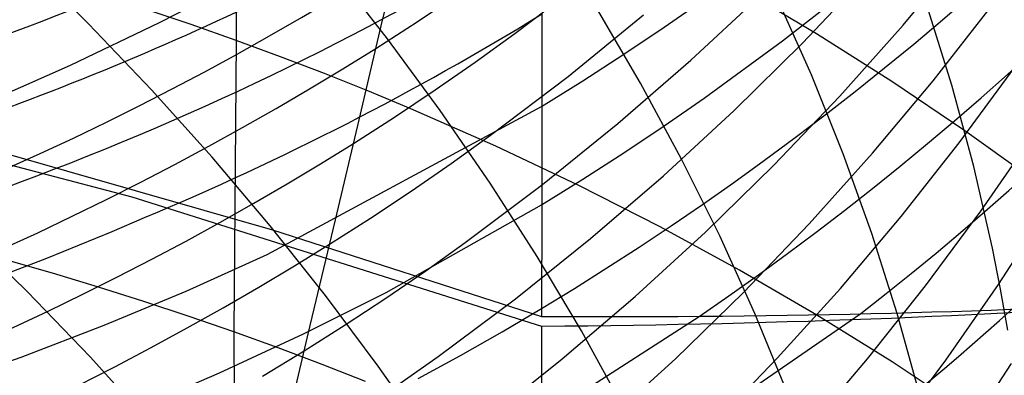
# Model space of a CAD drawing. Extents: x -383 to 1849, y -1185 to -529.
# Tile 392 of 656: x 256 to 260.81, y -944.71 to -942.97. Entities that reach past the tile are written whole.
import ezdxf

# ---------------------------------------------------------------- set-up
doc = ezdxf.new("R2010")
doc.units = 0
doc.layers.add('PREDEFINITO', color=7, linetype='CONTINUOUS')

msp = doc.modelspace()

# ---------------------------------------------------------------- linework, layer by layer
at = {"layer": 'PREDEFINITO'}
for p, q in [((257.0541000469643, -941.6726084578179, 645.6172809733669), (257.0535658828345, -943.0719505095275, 647.0651374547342)), ((257.7631921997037, -943.0004311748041, 552.6679394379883), (257.8657971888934, -942.5707506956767, 554.1432428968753)), ((260.3113441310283, -942.997435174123, 544.2175024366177), (260.6092417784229, -942.6405794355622, 544.060527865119)), ((256.3338249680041, -942.9916211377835, 509.456151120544), (256.0151609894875, -942.6759173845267, 509.2543469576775)), ((257.7941496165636, -943.0646060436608, 511.7956848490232), (257.5247969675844, -942.7205452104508, 511.5704245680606)), ((256.6805669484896, -942.984570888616, 555.8788508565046), (257.1081275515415, -942.7610894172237, 555.8100341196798)), ((258.4155923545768, -943.0387994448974, 551.0423017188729), (258.7945966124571, -942.7506129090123, 550.9374400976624)), ((259.7220414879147, -943.0738352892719, 600.8072054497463), (260.0937481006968, -942.7818504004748, 600.9277565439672)), ((259.8199146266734, -943.0854927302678, 545.9974539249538), (260.1421228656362, -942.7457033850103, 545.8541503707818)), ((259.8889119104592, -943.0399506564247, 644.314532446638), (259.511556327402, -942.8159320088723, 644.5300416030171)), ((257.9380253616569, -942.9811629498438, 552.662318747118), (258.136611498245, -942.8478816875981, 552.6162524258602)), ((259.1451459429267, -943.0070148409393, 599.2063313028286), (259.3399950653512, -942.870905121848, 599.2598071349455)), ((259.2742542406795, -943.1688135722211, 547.7447954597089), (259.6197923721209, -942.847926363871, 547.615187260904)), ((259.863060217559, -943.2399741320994, 516.4482596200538), (259.6924763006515, -942.8569755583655, 516.1958370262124)), ((256.8349139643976, -942.9950348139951, 647.1400308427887), (256.6143491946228, -942.920806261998, 647.2120756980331)), ((259.0286292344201, -943.2802103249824, 514.2199753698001), (258.8136962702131, -942.912620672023, 513.976375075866)), ((260.5493692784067, -943.2904569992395, 518.7076987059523), (260.4258906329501, -942.8947356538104, 518.4491024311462)), ((260.4587530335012, -943.2690254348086, 542.5722474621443), (260.7436218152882, -942.9055367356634, 542.4040795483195)), ((258.5470430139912, -942.9378645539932, 597.6196079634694), (258.5467850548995, -943.391028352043, 599.051391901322)), ((258.6752355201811, -943.2475025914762, 549.4601093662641), (259.0429245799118, -942.9481212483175, 549.3444239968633)), ((256.2449564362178, -943.1936030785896, 555.9447904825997), (256.6805669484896, -942.984570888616, 555.8788508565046)), ((256.6410136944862, -943.3139384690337, 509.6655271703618), (256.3338249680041, -942.9916211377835, 509.456151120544)), ((257.0535658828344, -943.0719505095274, 647.065137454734), (256.8349139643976, -942.9950348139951, 647.1400308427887)), ((257.6543829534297, -943.4599272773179, 551.2010238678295), (257.7631921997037, -943.0004311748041, 552.6679394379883)), ((257.7369716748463, -943.1109373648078, 552.7075862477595), (257.9380253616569, -942.9811629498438, 552.662318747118)), ((258.9478008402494, -943.1398390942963, 599.1540173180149), (259.1451459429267, -943.0070148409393, 599.2063313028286)), ((260.0014549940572, -943.3445135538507, 544.3717722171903), (260.3113441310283, -942.997435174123, 544.2175024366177)), ((257.0535658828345, -943.0719505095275, 647.0651374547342), (257.0428555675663, -944.4946045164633, 648.4874757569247)), ((257.2702413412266, -943.1515481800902, 646.9873993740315), (257.0535658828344, -943.0719505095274, 647.065137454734)), ((258.0506914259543, -943.4139275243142, 512.0273822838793), (257.7941496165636, -943.0646060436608, 511.7956848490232)), ((258.222233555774, -943.1779506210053, 551.093542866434), (258.4155923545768, -943.0387994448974, 551.0423017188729)), ((259.3399802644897, -943.3534564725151, 600.6912878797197), (259.7220414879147, -943.0738352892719, 600.8072054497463)), ((260.2562573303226, -943.2726613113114, 644.0900747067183), (259.8889119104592, -943.0399506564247, 644.314532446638)), ((259.4862289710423, -943.4145466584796, 546.1378335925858), (259.8199146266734, -943.0854927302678, 545.9974539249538)), ((257.4848975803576, -943.2337948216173, 646.9068499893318), (257.2702413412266, -943.1515481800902, 646.9873993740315)), ((258.7479908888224, -943.26932065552, 599.1028867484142), (258.9478008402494, -943.1398390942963, 599.1540173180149)), ((258.9177143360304, -943.4779513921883, 547.8712856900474), (259.2742542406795, -943.1688135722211, 547.7447954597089)), ((255.8018411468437, -943.3881559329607, 556.0078221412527), (256.2449564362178, -943.1936030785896, 555.9447904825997)), ((258.0263441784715, -943.313728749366, 551.143966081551), (258.222233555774, -943.1779506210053, 551.093542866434)), ((260.5854380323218, -943.5713211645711, 540.9218630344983), (260.8570058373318, -943.2024066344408, 540.7427917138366)), ((254.3646934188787, -943.2624269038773, 591.6611709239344), (256.5440294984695, -943.8363103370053, 596.8578711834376)), ((257.6974970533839, -943.3186504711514, 646.8235300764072), (257.4848975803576, -943.2337948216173, 646.9068499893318)), ((258.2970632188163, -943.5341508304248, 549.5725406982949), (258.6752355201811, -943.2475025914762, 549.4601093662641)), ((260.0185451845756, -943.6258036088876, 516.7052068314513), (259.863060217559, -943.2399741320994, 516.4482596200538)), ((256.9364025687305, -943.6425005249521, 509.8822306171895), (256.6410136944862, -943.3139384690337, 509.6655271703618)), ((257.8279546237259, -943.4460750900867, 551.1935527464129), (258.0263441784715, -943.313728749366, 551.143966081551)), ((258.5457472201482, -943.3954022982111, 599.0529611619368), (258.7479908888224, -943.26932065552, 599.1028867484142)), ((259.2294377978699, -943.6516774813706, 514.468923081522), (259.0286292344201, -943.2802103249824, 514.2199753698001)), ((260.1616377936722, -943.6232367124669, 542.7377716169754), (260.4587530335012, -943.2690254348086, 542.5722474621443)), ((260.6132909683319, -943.513737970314, 643.8569879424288), (260.2562573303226, -943.2726613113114, 644.0900747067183)), ((260.656746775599, -943.6878905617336, 518.9700008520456), (260.5493692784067, -943.2904569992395, 518.7076987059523)), ((257.9080022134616, -943.4060751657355, 646.7374804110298), (257.6974970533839, -943.3186504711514, 646.8235300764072)), ((259.1451445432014, -943.4884887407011, 600.6351234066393), (259.3399802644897, -943.3534564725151, 600.6912878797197)), ((259.6798146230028, -943.6813580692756, 544.5231475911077), (260.0014549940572, -943.3445135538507, 544.3717722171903)), ((257.2051819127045, -944.1167285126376, 598.7640438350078), (258.5457472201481, -943.3954022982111, 599.0529611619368)), ((258.3225794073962, -943.588471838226, 646.5573549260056), (257.9080022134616, -943.4060751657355, 646.7374804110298)), ((258.5467850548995, -943.391028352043, 599.051391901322), (258.5463173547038, -943.8715714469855, 600.4732832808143)), ((257.6270952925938, -943.5749309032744, 551.2422842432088), (257.8279546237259, -943.4460750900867, 551.1935527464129)), ((258.2941008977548, -943.7681371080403, 512.2652782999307), (258.0506914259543, -943.4139275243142, 512.0273822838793)), ((259.1413077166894, -943.7324059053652, 546.2751101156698), (259.4862289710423, -943.4145466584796, 546.1378335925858)), ((257.538602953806, -943.947823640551, 549.7441104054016), (257.6543829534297, -943.4599272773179, 551.2010238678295)), ((258.5504129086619, -943.7748732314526, 547.9944874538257), (258.9177143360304, -943.4779513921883, 547.8712856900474)), ((258.9478136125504, -943.6202597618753, 600.5801854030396), (259.1451445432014, -943.4884887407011, 600.6351234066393)), ((258.1041214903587, -943.6725534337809, 549.6274860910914), (258.2970632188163, -943.5341508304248, 549.5725406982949)), ((260.9597112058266, -943.7628546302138, 643.6155917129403), (260.6132909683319, -943.513737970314, 643.8569879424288)), ((260.6905772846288, -943.9052267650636, 539.2693170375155), (260.9485350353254, -943.5320640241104, 539.0796448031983)), ((255.8371990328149, -943.5988855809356, 595.0117261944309), (257.2311486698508, -943.9964172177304, 598.487458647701)), ((258.7283287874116, -943.7806651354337, 646.366799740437), (258.3225794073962, -943.588471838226, 646.5573549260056)), ((260.3013746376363, -943.9314628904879, 541.0983791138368), (260.5854380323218, -943.5713211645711, 540.9218630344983)), ((257.2196669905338, -943.9769384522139, 510.1060169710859), (256.9364025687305, -943.6425005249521, 509.8822306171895)), ((258.748018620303, -943.7487127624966, 600.5264965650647), (258.9478136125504, -943.6202597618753, 600.5801854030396)), ((259.4158027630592, -944.0266446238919, 514.7229846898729), (259.2294377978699, -943.6516774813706, 514.468923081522)), ((259.8525151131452, -943.9677151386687, 542.9004511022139), (260.1616377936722, -943.6232367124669, 542.7377716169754)), ((260.158612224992, -944.0140824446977, 516.9664515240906), (260.0185451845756, -943.6258036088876, 516.7052068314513)), ((257.9086497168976, -943.807596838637, 549.681557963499), (258.1041214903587, -943.6725534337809, 549.6274860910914)), ((259.3466632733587, -944.0075122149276, 544.6714389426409), (259.6798146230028, -943.6813580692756, 544.5231475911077)), ((260.7477029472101, -944.086646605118, 519.2357849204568), (260.656746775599, -943.6878905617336, 518.9700008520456)), ((258.7853926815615, -944.038611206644, 546.4091042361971), (259.1413077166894, -943.7324059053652, 546.2751101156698)), ((258.1725902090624, -944.0591124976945, 548.1142302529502), (258.5504129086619, -943.7748732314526, 547.9944874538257)), ((258.524056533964, -944.1268622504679, 512.5091343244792), (258.2941008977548, -943.7681371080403, 512.2652782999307)), ((258.5457907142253, -943.8737909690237, 600.4740795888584), (258.748018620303, -943.7487127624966, 600.5264965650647)), ((259.1249499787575, -943.9823353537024, 646.1661410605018), (258.7283287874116, -943.7806651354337, 646.366799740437)), ((256.5440294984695, -943.8363103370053, 596.8578711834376), (258.5457720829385, -944.4669805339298, 602.1190329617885)), ((257.710678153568, -943.9392224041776, 549.7347363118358), (257.9086497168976, -943.807596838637, 549.681557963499)), ((257.786966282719, -944.3016535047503, 600.2935631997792), (258.5457907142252, -943.8737909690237, 600.4740795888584)), ((258.5463173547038, -943.8715714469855, 600.4732832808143), (258.5458289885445, -944.4190929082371, 601.9910002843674)), ((260.7765274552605, -944.2633052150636, 537.6099939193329), (261.0206645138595, -943.8861823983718, 537.4096383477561)), ((257.5102370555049, -944.0673714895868, 549.7870011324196), (257.710678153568, -943.9392224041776, 549.7347363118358)), ((260.0050536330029, -944.282380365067, 541.2721292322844), (260.3013746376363, -943.9314628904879, 541.0983791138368)), ((260.4198828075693, -944.2701210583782, 539.4565442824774), (260.6905772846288, -943.9052267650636, 539.2693170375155)), ((256.0334796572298, -944.298292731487, 508.0100571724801), (255.7141867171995, -943.9862148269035, 507.8034185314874)), ((257.4904823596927, -944.3168833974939, 510.3366417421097), (257.2196669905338, -943.9769384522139, 510.1060169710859)), ((257.4157964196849, -944.4635415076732, 548.2981203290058), (257.538602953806, -943.947823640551, 549.7441104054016)), ((259.5121426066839, -944.1931627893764, 645.9557050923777), (259.1249499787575, -943.9823353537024, 646.1661410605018)), ((259.5316240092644, -944.3020052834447, 543.0600850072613), (259.8525151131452, -943.9677151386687, 542.9004511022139)), ((257.2311486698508, -943.9964172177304, 598.487458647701), (258.5458289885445, -944.4190929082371, 601.9910002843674)), ((259.0022412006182, -944.3225194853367, 544.8164566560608), (259.3466632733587, -944.0075122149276, 544.6714389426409)), ((259.5874049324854, -944.4047342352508, 514.9819266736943), (259.4158027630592, -944.0266446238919, 514.7229846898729)), ((260.2829423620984, -944.4044290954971, 517.2317665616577), (260.158612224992, -944.0140824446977, 516.9664515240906)), ((256.1576059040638, -944.2080648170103, 648.7762538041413), (255.7045614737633, -944.0805944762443, 648.9032502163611)), ((257.9798084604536, -944.196330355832, 548.1727512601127), (258.1725902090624, -944.0591124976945, 548.1142302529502)), ((258.4187256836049, -944.3327032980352, 546.5396366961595), (258.7853926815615, -944.038611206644, 546.4091042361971)), ((256.8105664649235, -944.2953161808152, 598.6913893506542), (257.2051819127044, -944.1167285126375, 598.7640438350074)), ((258.74023683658, -944.4897304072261, 512.7587117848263), (258.524056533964, -944.1268622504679, 512.5091343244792)), ((260.7869229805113, -944.2863987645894, 519.3699126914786), (260.7477029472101, -944.086646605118, 519.2357849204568)), ((256.3816256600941, -944.2757471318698, 648.7084129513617), (256.1576059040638, -944.2080648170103, 648.7762538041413)), ((257.7844864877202, -944.3302025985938, 548.2303435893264), (257.9798084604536, -944.196330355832, 548.1727512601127)), ((259.889606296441, -944.4128277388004, 645.7358180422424), (259.5121426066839, -944.1931627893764, 645.9557050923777)), ((256.6038860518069, -944.3460633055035, 648.6376721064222), (256.3816256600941, -944.2757471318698, 648.7084129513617)), ((260.1366875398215, -944.6263020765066, 539.6411074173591), (260.4198828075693, -944.2701210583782, 539.4565442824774)), ((260.5193991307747, -944.6326445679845, 537.8080307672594), (260.7765274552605, -944.2633052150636, 537.6099939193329)), ((256.3413192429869, -944.6168301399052, 508.2244377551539), (256.0334796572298, -944.298292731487, 508.0100571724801)), ((256.4099640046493, -944.4625964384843, 598.622780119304), (256.8105664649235, -944.2953161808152, 598.6913893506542)), ((257.3838848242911, -944.5044918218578, 600.2072026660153), (257.786966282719, -944.3016535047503, 600.2935631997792)), ((257.7485240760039, -944.6619665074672, 510.5738604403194), (257.4904823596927, -944.3168833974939, 510.3366417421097)), ((258.6467886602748, -944.6259233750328, 544.9580111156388), (259.0022412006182, -944.3225194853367, 544.8164566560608)), ((259.1992034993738, -944.6256517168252, 543.2164724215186), (259.5316240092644, -944.3020052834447, 543.0600850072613)), ((259.6967129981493, -944.6236221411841, 541.4429026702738), (260.0050536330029, -944.282380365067, 541.2721292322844)), ((260.8219176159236, -944.486335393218, 519.5048269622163), (260.7869229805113, -944.2863987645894, 519.3699126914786)), ((256.8243187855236, -944.4190151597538, 648.5640275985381), (256.6038860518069, -944.3460633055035, 648.6376721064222)), ((257.5866543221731, -944.4606709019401, 548.2869859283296), (257.7844864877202, -944.3302025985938, 548.2303435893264)), ((258.0415485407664, -944.6142229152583, 546.6665282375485), (258.4187256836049, -944.3327032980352, 546.5396366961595)), ((257.0428555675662, -944.4946045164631, 648.4874757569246), (256.8243187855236, -944.4190151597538, 648.5640275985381)), ((258.3528340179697, -944.4941443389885, 601.8355092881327), (258.5458608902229, -944.3802369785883, 601.8860572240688)), ((258.5452501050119, -944.913599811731, 603.2871811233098), (259.3149975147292, -944.419136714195, 603.5170036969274)), ((258.5454428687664, -945.4761195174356, 604.6774653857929), (260.1047561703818, -944.4055803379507, 605.1987816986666)), ((259.7439251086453, -944.7855687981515, 515.2455155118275), (259.5874049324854, -944.4047342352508, 514.9819266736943)), ((260.2570406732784, -944.6410104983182, 645.5068061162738), (259.889606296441, -944.4128277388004, 645.7358180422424)), ((260.3912166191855, -944.7964620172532, 517.5009248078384), (260.2829423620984, -944.4044290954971, 517.2317665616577)), ((256.003773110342, -944.6185489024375, 598.5582307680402), (256.4099640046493, -944.4625964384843, 598.622780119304)), ((257.2871855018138, -945.0089363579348, 546.8624716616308), (257.4157964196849, -944.4635415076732, 548.2981203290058)), ((257.3863419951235, -944.5876769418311, 548.3426569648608), (257.5866543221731, -944.4606709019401, 548.2869859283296)), ((258.5457720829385, -944.4669805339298, 602.1190329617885), (258.5455563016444, -945.3806626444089, 604.4222512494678)), ((256.9736052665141, -944.6950581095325, 600.1254968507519), (257.3838848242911, -944.5044918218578, 600.2072026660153)), ((257.259433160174, -944.5728263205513, 648.4080204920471), (257.0428555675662, -944.4946045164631, 648.4874757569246)), ((257.0428555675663, -944.4946045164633, 648.4874757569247), (257.0528136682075, -945.953155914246, 649.874630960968)), ((258.149060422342, -944.609842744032, 601.7840262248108), (258.3528340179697, -944.4941443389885, 601.8355092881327)), ((258.9423203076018, -944.8563690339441, 513.013772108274), (258.74023683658, -944.4897304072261, 512.7587117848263)), ((257.1835859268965, -944.7111716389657, 548.3973379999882), (257.3863419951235, -944.5876769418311, 548.3426569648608)), ((257.4740085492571, -944.6536480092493, 648.325696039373), (257.259433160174, -944.5728263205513, 648.4080204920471)), ((257.9430825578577, -944.722227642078, 601.7338712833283), (258.149060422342, -944.609842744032, 601.7840262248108)), ((255.5923923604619, -944.763153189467, 598.4977559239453), (256.003773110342, -944.6185489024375, 598.5582307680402)), ((256.6373814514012, -944.9414616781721, 508.446308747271), (256.3413192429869, -944.6168301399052, 508.2244377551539)), ((257.6865437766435, -944.7370301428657, 648.2405442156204), (257.4740085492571, -944.6536480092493, 648.325696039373)), ((257.8490942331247, -944.7501245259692, 546.7285526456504), (258.0415485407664, -944.6142229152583, 546.6665282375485)), ((258.2805459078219, -944.9172673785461, 545.0959127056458), (258.6467886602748, -944.6259233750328, 544.9580111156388)), ((258.8554926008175, -944.9381990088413, 543.3694124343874), (259.1992034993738, -944.6256517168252, 543.2164724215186)), ((259.3765907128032, -944.9547367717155, 541.6104887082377), (259.6967129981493, -944.6236221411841, 541.4429026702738)), ((259.8412274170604, -944.9733249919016, 539.8227873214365), (260.1366875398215, -944.6263020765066, 539.6411074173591)), ((260.2495154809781, -944.9937606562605, 538.0035202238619), (260.5193991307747, -944.6326445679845, 537.8080307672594)), ((260.6141453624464, -944.8773913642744, 645.2689955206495), (260.2570406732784, -944.6410104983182, 645.5068061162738)), ((260.5967317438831, -945.0219289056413, 536.155081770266), (260.839936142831, -944.6487668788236, 535.9463186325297)), ((256.5565848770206, -944.873329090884, 600.0484630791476), (256.9736052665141, -944.6950581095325, 600.1254968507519)), ((257.9934675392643, -945.0118189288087, 510.8174285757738), (257.7485240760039, -944.6619665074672, 510.5738604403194))]:
    msp.add_line(p, q, dxfattribs=at)
at = {"layer": 'PREDEFINITO', "extrusion": (-0.01683288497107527, -0.3075132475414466, 0.9513949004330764)}
msp.add_arc((300.8028807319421, -686.2228704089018, 852.6889314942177), 14.97897654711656, 55.83898290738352, 295.273031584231, dxfattribs=at)
at = {"layer": 'PREDEFINITO', "extrusion": (-0.01680727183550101, -0.326120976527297, 0.9451786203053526)}
msp.add_arc((297.901035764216, -670.2262056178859, 868.0280203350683), 14.97443206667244, 51.68409155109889, 297.6498818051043, dxfattribs=at)
at = {"layer": 'PREDEFINITO', "extrusion": (-0.01682269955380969, -0.3816109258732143, 0.9241699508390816)}
msp.add_arc((291.1522283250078, -619.3402639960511, 912.2813851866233), 14.96201527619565, 305.7136932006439, 39.0797147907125, dxfattribs=at)
at = {"layer": 'PREDEFINITO', "extrusion": (-0.01677253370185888, -0.399813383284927, 0.9164430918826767)}
msp.add_arc((289.2049329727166, -601.6791860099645, 926.3310296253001), 14.97210137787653, 309.2187627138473, 34.8096132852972, dxfattribs=at)
at = {"layer": 'PREDEFINITO', "extrusion": (-0.01676555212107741, -0.4178793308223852, 0.9083478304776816)}
msp.add_arc((287.5852412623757, -583.6458303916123, 940.0177724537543), 14.93576120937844, 312.9155233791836, 30.70215050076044, dxfattribs=at)
at = {"layer": 'PREDEFINITO', "extrusion": (0.06085069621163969, 0.2938485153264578, 0.9539131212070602)}
msp.add_arc((-433.0130444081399, 986.4571206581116, 262.7059159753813), 14.95304766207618, 35.41266342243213, 135.0622067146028, dxfattribs=at)
at = {"layer": 'PREDEFINITO', "extrusion": (0.05640473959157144, 0.2750530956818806, 0.9597730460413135)}
msp.add_arc((-431.3701625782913, 981.6393020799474, 284.0656697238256), 14.97554083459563, 41.40038805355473, 134.8305370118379, dxfattribs=at)
at = {"layer": 'PREDEFINITO', "extrusion": (0.05190493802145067, 0.2561864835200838, 0.9652328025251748)}
msp.add_arc((-429.3497197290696, 976.6024936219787, 305.2570393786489), 14.98700380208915, 44.79781140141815, 134.6350759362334, dxfattribs=at)
at = {"layer": 'PREDEFINITO', "extrusion": (0.04740610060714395, 0.2372513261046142, 0.970290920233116)}
msp.add_arc((-427.0582144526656, 971.3148301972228, 326.2889739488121), 14.97539275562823, 48.08942254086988, 134.4820405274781, dxfattribs=at)
at = {"layer": 'PREDEFINITO', "extrusion": (0.001257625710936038, 0.04270457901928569, 0.9990869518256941)}
msp.add_arc((-277.3880675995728, 942.6124962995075, 528.9578712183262), 15.44600124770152, 69.06311450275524, 124.0824341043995, dxfattribs=at)
at = {"layer": 'PREDEFINITO', "extrusion": (0.005930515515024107, 0.06229913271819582, 0.9980399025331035)}
msp.add_arc((-336.9155233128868, 932.9228897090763, 509.6129111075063), 15.430138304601, 70.3091304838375, 127.8304927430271, dxfattribs=at)
at = {"layer": 'PREDEFINITO', "extrusion": (0.02914033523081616, 0.160271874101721, 0.9866426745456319)}
msp.add_arc((-412.0371735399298, 948.2841579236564, 409.3453623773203), 15.16064796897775, 61.52693209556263, 133.0743696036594, dxfattribs=at)
at = {"layer": 'PREDEFINITO', "extrusion": (0.01061048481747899, 0.08205630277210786, 0.9965712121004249)}
msp.add_arc((-367.0104693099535, 931.3126936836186, 489.8769798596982), 15.3758927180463, 69.65057739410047, 129.8300924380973, dxfattribs=at)
at = {"layer": 'PREDEFINITO', "extrusion": (0.01523271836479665, 0.1016833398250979, 0.9947001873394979)}
msp.add_arc((-384.7808164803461, 933.5737146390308, 470.0195128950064), 15.32818163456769, 68.22031875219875, 131.0463447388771, dxfattribs=at)
at = {"layer": 'PREDEFINITO', "extrusion": (0.02455074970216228, 0.1408166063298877, 0.9897312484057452)}
msp.add_arc((-405.7291145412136, 942.6101388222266, 429.7397647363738), 15.22414620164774, 64.33319421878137, 132.5549730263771, dxfattribs=at)
at = {"layer": 'PREDEFINITO', "extrusion": (0.01990309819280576, 0.1212061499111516, 0.9924277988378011)}
msp.add_arc((-397.1171626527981, 937.4762872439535, 450.0436445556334), 15.28974978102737, 66.4415150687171, 131.8912589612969, dxfattribs=at)
at = {"layer": 'PREDEFINITO', "extrusion": (-0.01678057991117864, -0.2325200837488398, 0.9724468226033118)}
msp.add_arc((316.7791265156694, -745.3750669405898, 788.5575838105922), 14.67395837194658, 285.4490246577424, 307.03604865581, dxfattribs=at)
at = {"layer": 'PREDEFINITO', "extrusion": (-0.01679092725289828, -0.5052259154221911, 0.8628237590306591)}
msp.add_arc((280.9016078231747, -489.0994041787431, 1002.541273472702), 15.41221159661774, 305.7911165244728, 345.7099688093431, dxfattribs=at)
at = {"layer": 'PREDEFINITO', "extrusion": (-0.01680861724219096, -0.2515884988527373, 0.9676883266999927)}
msp.add_arc((312.0240195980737, -731.4141915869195, 805.1869684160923), 14.55042436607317, 287.5736344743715, 306.7349804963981, dxfattribs=at)
at = {"layer": 'PREDEFINITO', "extrusion": (-0.01681645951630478, -0.2703296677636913, 0.9626209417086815)}
msp.add_arc((307.9457742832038, -717.1077419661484, 821.3317133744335), 14.39110645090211, 289.8282807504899, 306.5579073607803, dxfattribs=at)
at = {"layer": 'PREDEFINITO', "extrusion": (-0.01681717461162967, -0.2889441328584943, 0.9571982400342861)}
msp.add_arc((304.3982473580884, -702.2912666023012, 837.1478814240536), 14.24961225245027, 292.150706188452, 306.3765808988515, dxfattribs=at)
at = {"layer": 'PREDEFINITO', "extrusion": (-0.0168161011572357, -0.307478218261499, 0.9514065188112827)}
msp.add_arc((301.2955575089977, -686.9784881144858, 852.6670901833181), 14.10925633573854, 294.5293075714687, 306.203934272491, dxfattribs=at)
at = {"layer": 'PREDEFINITO', "extrusion": (-0.01681290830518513, -0.3261375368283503, 0.9451728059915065)}
msp.add_arc((298.5242994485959, -671.0022724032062, 868.0387332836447), 13.98768405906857, 296.9503675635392, 306.0120225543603, dxfattribs=at)
at = {"layer": 'PREDEFINITO', "extrusion": (-0.01682240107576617, -0.4881501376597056, 0.87259753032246)}
msp.add_arc((282.3365884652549, -508.7562381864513, 990.8093048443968), 14.98201890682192, 305.5244386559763, 333.2523012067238, dxfattribs=at)
at = {"layer": 'PREDEFINITO', "extrusion": (-0.01681069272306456, -0.4708523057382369, 0.8820518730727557)}
msp.add_arc((283.673745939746, -528.1343695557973, 978.6814178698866), 14.67630852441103, 305.427198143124, 327.020055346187, dxfattribs=at)
at = {"layer": 'PREDEFINITO', "extrusion": (-0.01676326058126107, -0.4534943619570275, 0.8911014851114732)}
msp.add_arc((285.0234073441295, -547.1246106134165, 966.2587302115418), 14.37681594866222, 305.3373934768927, 321.3189049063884, dxfattribs=at)
at = {"layer": 'PREDEFINITO', "extrusion": (-0.1660983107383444, -0.9817245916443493, 0.09288798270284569)}
msp.add_arc((361.0793376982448, 543.8594502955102, 940.1920671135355), 57.98385010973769, 332.4290268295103, 340.0865699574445, dxfattribs=at)
at = {"layer": 'PREDEFINITO', "extrusion": (-0.1691393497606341, -0.9818296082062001, 0.08603778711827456)}
msp.add_arc((361.9928033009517, 550.7547993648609, 935.3223281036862), 59.73414495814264, 332.8092127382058, 340.3537570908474, dxfattribs=at)
at = {"layer": 'PREDEFINITO', "extrusion": (-0.01680948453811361, -0.4357890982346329, 0.8998918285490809)}
msp.add_arc((286.6274364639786, -565.9022739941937, 953.3248682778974), 14.15548472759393, 305.3550447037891, 317.4394420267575, dxfattribs=at)

doc.saveas('drawing.dxf')
